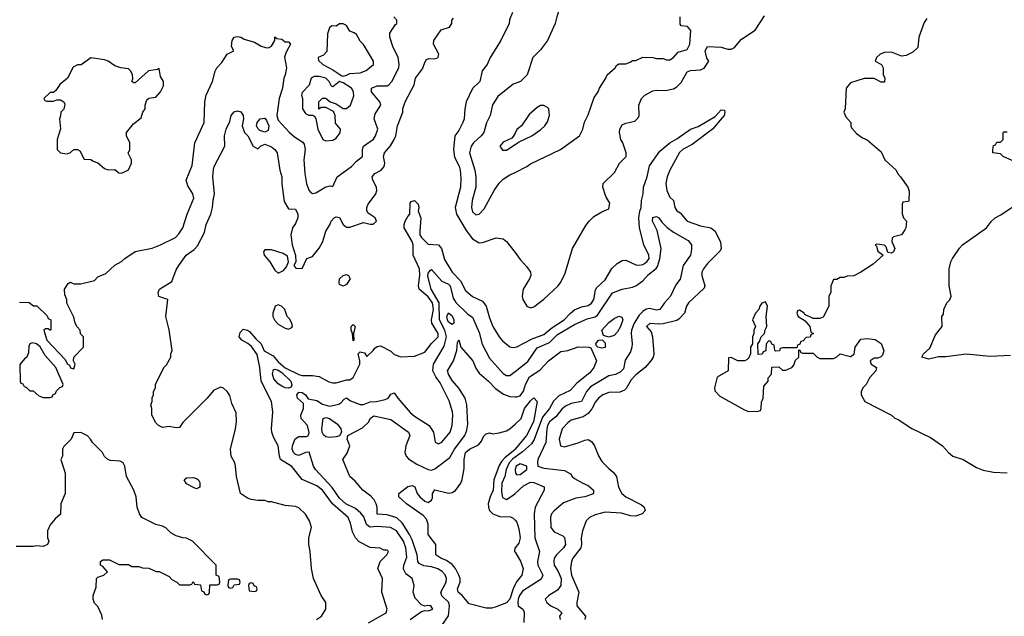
# Model space of a CAD drawing. Header units: inches. Extents: x 2348352 to 2479776, y 460422 to 613655.
# Tile 307 of 590: x 2387091 to 2392873, y 576069 to 579573. Entities that reach past the tile are written whole.
import ezdxf

# ---------------------------------------------------------------- set-up
doc = ezdxf.new("R2010")
doc.units = ezdxf.units.IN
doc.header["$MEASUREMENT"] = 0
doc.layers.add('C3587', color=7, linetype='Continuous')
doc.layers.add('C3597', color=7, linetype='Continuous')

msp = doc.modelspace()

# ---------------------------------------------------------------- linework, layer by layer
at = {"layer": 'C3587', "color": 4}
for points, elevation in [([(2387090, 577914), (2387147.3, 577912.7), (2387172.7, 577892.7), (2387191.6, 577891.6), (2387252.7, 577832.7), (2387258, 577818), (2387274, 577810), (2387274, 577750), (2387268.4, 577748.4), (2387258, 577758), (2387242, 577758), (2387234, 577750), (2387251, 577690), (2387357.5, 577577.5), (2387370, 577552), (2387383.5, 577543.5), (2387390, 577527.3), (2387410, 577522), (2387418, 577550), (2387408, 577570), (2387408.4, 577591.6), (2387466, 577650), (2387466, 577710), (2387448.4, 577728.4), (2387446, 577750), (2387428.4, 577768.4), (2387418, 577790), (2387410, 577826), (2387368.4, 577908.4), (2387368, 577930), (2387356.4, 577956.4), (2387355.3, 577990), (2387376.4, 578023.6), (2387388.4, 578031.6), (2387410, 578022), (2387450, 578022), (2387530, 578042), (2387550, 578062), (2387598, 578082), (2387650, 578132), (2387690, 578152), (2387709.1, 578170.9), (2387770, 578211.3), (2387870, 578231), (2387918, 578250), (2388005.6, 578294.4), (2388025.6, 578314.4), (2388049.1, 578350.9), (2388074, 578430), (2388114.6, 578525.4), (2388108.7, 578550), (2388078, 578598), (2388069.3, 578630.7), (2388103.2, 578716.8), (2388119, 578850), (2388174, 578970), (2388179.3, 579090), (2388186.6, 579130), (2388222.7, 579210), (2388239, 579270), (2388248.7, 579290), (2388278, 579322), (2388309.2, 579370.8), (2388348, 579390), (2388334.6, 579414.6), (2388339.3, 579450), (2388350, 579471.3), (2388370, 579474.8), (2388390, 579471), (2388410, 579458.8), (2388470, 579440.5), (2388510, 579417.3), (2388534, 579410), (2388551.5, 579408.5), (2388570, 579418), (2388588.7, 579450), (2388590, 579472), (2388602, 579462), (2388630, 579458), (2388650, 579442), (2388670, 579442), (2388682, 579430), (2388656.9, 579383.1), (2388646.8, 579353.2), (2388657.3, 579290), (2388650.8, 579250), (2388642.8, 579230), (2388634.4, 579170), (2388614.9, 579110), (2388600.5, 579010), (2388610, 578982.8), (2388673, 578913), (2388704.2, 578884.2), (2388753.5, 578853.5), (2388761.3, 578841.3), (2388768.4, 578810), (2388759.1, 578750), (2388764.9, 578670), (2388775.5, 578610), (2388790, 578571.3), (2388799.8, 578559.8), (2388810, 578551.3), (2388830, 578556), (2388890, 578591.3), (2388916.9, 578596.9), (2388930, 578594), (2388955.3, 578650), (2389039, 578710), (2389070, 578742.8), (2389104, 578770), (2389104.5, 578810), (2389109.6, 578830.4), (2389169.5, 578870.5), (2389181.2, 578890), (2389195.1, 578930), (2389172, 578990), (2389179.6, 579020.4), (2389211.8, 579070), (2389207, 579090), (2389158, 579150), (2389157.2, 579170), (2389190, 579183.8), (2389250, 579184.9), (2389259, 579190), (2389276, 579210), (2389316.9, 579290), (2389319.7, 579310), (2389313, 579353), (2389285.2, 579410), (2389264, 579470), (2389265.6, 579494.4), (2389296.4, 579543.6), (2389306, 579550), (2389306, 579570), (2389288, 579590)], 108), ([(2389985.4, 579614.6), (2389967.5, 579572.5), (2389966, 579550), (2389916, 579450), (2389854.8, 579350), (2389837.3, 579310), (2389808.1, 579271.9), (2389794, 579210), (2389750.6, 579169.4), (2389714, 579090), (2389704.9, 579050), (2389700.7, 578990), (2389694, 578970), (2389670, 578922), (2389646.8, 578890), (2389639.1, 578810), (2389645.2, 578765.2), (2389671.9, 578711.9), (2389678, 578690), (2389682.5, 578642.5), (2389680.5, 578590), (2389648.4, 578470), (2389656.4, 578430), (2389714.1, 578334.1), (2389750, 578284.9), (2389790, 578262), (2389810, 578264), (2389890, 578291), (2389930, 578286), (2389950.6, 578270.6), (2390000, 578204.7)], 104), ([(2388834, 576050), (2388864, 576070), (2388889, 576110), (2388888.7, 576150), (2388862, 576190), (2388817.2, 576290), (2388805.2, 576350), (2388797.2, 576450), (2388789, 576490), (2388789, 576530), (2388805.2, 576590), (2388792.7, 576630), (2388770, 576668.7), (2388730, 576705.2), (2388710, 576712.7), (2388650, 576719), (2388570, 576742), (2388550, 576742), (2388530, 576748.7), (2388490, 576748.7), (2388450, 576755.3), (2388430, 576762), (2388388.7, 576790), (2388365.2, 576890), (2388359, 576950), (2388354, 576970), (2388334, 577010), (2388329, 577050), (2388359, 577170), (2388364, 577210), (2388363.1, 577263.1), (2388338, 577318), (2388324.7, 577364.7), (2388309.1, 577389.1), (2388288.9, 577408.9), (2388270, 577415.3), (2388230, 577395.3), (2388191.3, 577350), (2388050, 577208), (2388030, 577178), (2388010, 577175.3), (2387970, 577184), (2387930, 577178), (2387906, 577190), (2387890, 577206), (2387868, 577250), (2387868, 577290), (2387862, 577310), (2387868.7, 577330), (2387868.9, 577351.1), (2387878, 577370), (2387878, 577390), (2387888.4, 577411.6), (2387888.9, 577431.1), (2387938, 577530), (2387953.6, 577546.4), (2387978, 577590), (2387978, 577610), (2387986, 577630), (2387968.4, 577751.6), (2387949, 577830), (2387962, 577930), (2387907.9, 577947.9), (2387904.5, 577970), (2387912.3, 577990), (2387985.6, 578034.4), (2388010, 578104.7), (2388025.2, 578130), (2388069.4, 578190), (2388116.3, 578223.7), (2388135.6, 578244.4), (2388176.9, 578323.1), (2388187.3, 578370), (2388214.5, 578430), (2388224.5, 578470), (2388226.6, 578510), (2388235.1, 578550), (2388226, 578650), (2388230, 578694), (2388234, 578710), (2388295.3, 578830), (2388294, 578890), (2388304, 578930), (2388325.6, 578974.4), (2388334, 579010), (2388350, 579031.3), (2388370, 579038), (2388390, 579032), (2388402.8, 579010), (2388406, 578990), (2388398, 578950), (2388411.3, 578910), (2388431.3, 578890), (2388462, 578830), (2388490, 578814), (2388506, 578830), (2388530, 578842), (2388570, 578826), (2388590.5, 578810.5), (2388602.8, 578790), (2388618, 578690), (2388630.6, 578650.6), (2388630.5, 578609.5), (2388645.2, 578505.2), (2388670, 578462), (2388710, 578460.7), (2388723.7, 578430), (2388724.6, 578410), (2388710, 578376), (2388692.7, 578350), (2388684, 578310), (2388690.6, 578250.6), (2388711.3, 578188.7), (2388712, 578150), (2388702, 578130), (2388712.7, 578112.7), (2388750, 578112), (2388778, 578170), (2388810, 578182), (2388850, 578231.3), (2388872.3, 578270), (2388890, 578331.3), (2388912, 578368), (2388919.5, 578390), (2388939, 578410), (2388950, 578414.9), (2388970.3, 578410.3), (2388990.6, 578370.6), (2389010, 578354.8), (2389030, 578354.8), (2389110, 578381), (2389150, 578372), (2389167.3, 578372.7), (2389186, 578390), (2389178, 578410), (2389137.2, 578437.2), (2389129.3, 578450), (2389129.4, 578470), (2389138, 578490), (2389182.7, 578550), (2389189.3, 578570), (2389186, 578590), (2389165.2, 578630), (2389161.2, 578650), (2389177.2, 578670), (2389213.2, 578690), (2389232.3, 578710), (2389235.1, 578730), (2389227, 578770), (2389232.7, 578790), (2389268.3, 578831.7), (2389291.1, 578868.9), (2389299.6, 578890), (2389309.5, 578950.5), (2389342, 579030), (2389342, 579050), (2389355.3, 579090), (2389408.7, 579190), (2389415.3, 579230), (2389456, 579284), (2389470, 579322), (2389481.2, 579338.8), (2389494.6, 579345.4), (2389530, 579342.8), (2389549, 579351), (2389552.7, 579370), (2389522, 579430), (2389524, 579450), (2389566, 579514), (2389615.3, 579530), (2389628.7, 579550), (2389628.7, 579570), (2389638, 579582)], 104), ([(2390000, 579197.9), (2389990, 579194), (2389898.5, 579121.5), (2389867.5, 579072.5), (2389854.8, 579010), (2389833.2, 578966.8), (2389816.3, 578910), (2389800.7, 578890), (2389756.3, 578850), (2389742, 578830), (2389733, 578790), (2389763.8, 578690), (2389770.4, 578650), (2389770.4, 578589.6), (2389748, 578510), (2389744, 578470), (2389750, 578444.7), (2389770, 578426.8), (2389790, 578431.3), (2389818.4, 578461.6), (2389877.2, 578570), (2389907.2, 578612.8), (2389930, 578636), (2389970, 578661), (2390000, 578676)], 108), ([(2390000, 578906.3), (2389990, 578886), (2389982, 578878), (2389930, 578854), (2389911.3, 578830), (2389926.8, 578806.8), (2389950, 578806.8), (2390000, 578840)], 112), ([(2389139, 576030), (2389244, 576090), (2389249, 576110), (2389217.2, 576210), (2389221.2, 576290), (2389195.3, 576350), (2389208.7, 576390), (2389248, 576430), (2389258, 576450), (2389250, 576458), (2389230, 576458), (2389208.4, 576468.4), (2389150, 576473.2), (2389085.8, 576505.8), (2389062.7, 576530), (2389045.4, 576565.4), (2389034.8, 576614.8), (2389021.2, 576650), (2388928.9, 576728.9), (2388870, 576809.6), (2388835.3, 576835.3), (2388750, 576871.6), (2388688.5, 576948.5), (2388623.7, 576990), (2388616.9, 577010), (2388609.5, 577069.5), (2388581, 577121), (2388571.8, 577150), (2388569.7, 577170), (2388578, 577270), (2388569.4, 577330), (2388509.4, 577450), (2388501.6, 577530), (2388485.7, 577605.7), (2388452.6, 577652.6), (2388430.8, 577670.8), (2388395.6, 577690), (2388379.7, 577710), (2388385.3, 577734.7), (2388404.4, 577755.6), (2388430, 577750.2), (2388440.6, 577740.6), (2388477.5, 577697.5), (2388508.7, 577670), (2388527.6, 577627.6), (2388579.3, 577599.3), (2388610, 577562.4), (2388650, 577527.6), (2388730, 577488), (2388750, 577483), (2388810, 577484), (2388850, 577476.3), (2388906.3, 577446.3), (2388930, 577440.3), (2388950, 577440.4), (2389010, 577458), (2389030, 577458), (2389050, 577472), (2389088.7, 577550), (2389088.7, 577570), (2389078, 577610), (2389090, 577622), (2389116, 577616), (2389130, 577594), (2389168, 577630), (2389176.4, 577643.6), (2389190, 577654), (2389210, 577658), (2389270, 577626), (2389290, 577607.3), (2389330, 577593.4), (2389410, 577597.1), (2389470, 577620.5), (2389510, 577670.5), (2389549.6, 577710), (2389549.6, 577730), (2389511.2, 577790), (2389509.7, 577810), (2389521.6, 577870), (2389514.6, 577910), (2389490, 577945.7), (2389437.6, 577990), (2389433, 578010), (2389441.6, 578070), (2389439.8, 578110), (2389401.3, 578190), (2389402, 578250), (2389395.1, 578270), (2389349.6, 578350), (2389348.2, 578370), (2389354.7, 578390), (2389370, 578417.3), (2389382.7, 578430), (2389384.5, 578495.5), (2389390, 578504.7), (2389410, 578511.3), (2389431, 578490), (2389434.8, 578470), (2389431, 578450), (2389447.7, 578407.7), (2389440.3, 578330), (2389442, 578310), (2389450, 578294), (2389490, 578254.8), (2389550, 578250.8), (2389568.3, 578228.3), (2389585.1, 578165.1), (2389630, 578090.7), (2389679, 578039), (2389710, 577982.8), (2389750, 577947.7), (2389810, 577918.8), (2389830.4, 577890.4), (2389850, 577822), (2389870.7, 577770), (2389906.8, 577710), (2389926.2, 577686.2), (2389970, 577651), (2389990, 577646.8), (2390000, 577648.8)], 96), ([(2389384, 576050), (2389450, 576096), (2389470, 576102.8), (2389490, 576100.5), (2389517.2, 576110), (2389506, 576130), (2389487.3, 576132.7), (2389470, 576128), (2389450, 576135.3), (2389414.6, 576174.6), (2389402, 576210), (2389408, 576250), (2389395.3, 576290), (2389358, 576318), (2389345.6, 576345.6), (2389347.3, 576370), (2389364, 576416), (2389359.2, 576470), (2389345.1, 576510), (2389304.5, 576570), (2389268, 576590), (2389190, 576596.3), (2389150, 576592), (2389138.7, 576598.7), (2389128.6, 576608.6), (2389112.3, 576652.3), (2389094.6, 576674.6), (2389062.5, 576702.5), (2389006.6, 576730), (2388970, 576762), (2388925.9, 576825.9), (2388829.3, 576930), (2388816, 576950), (2388791.9, 577031.9), (2388770, 577031.8), (2388730, 577013.6), (2388710, 577018.4), (2388698.4, 577030), (2388691.5, 577050), (2388693, 577070), (2388709.7, 577110.3), (2388730, 577124.4), (2388774.8, 577125.2), (2388788, 577130), (2388792, 577148), (2388781.2, 577190), (2388745.2, 577230), (2388742.7, 577250), (2388758, 577290), (2388758.9, 577318.9), (2388723.6, 577350), (2388719.6, 577370), (2388730, 577384.9), (2388750, 577383.8), (2388770.3, 577370.3), (2388786, 577346), (2388835.3, 577335.3), (2388870, 577314), (2388910, 577302.8), (2388964.7, 577315.3), (2388978, 577322), (2388996.4, 577343.6), (2389010, 577351), (2389033.7, 577333.7), (2389090, 577313.4), (2389110, 577313.4), (2389150, 577328), (2389186, 577330), (2389238.4, 577341.6), (2389255.3, 577350), (2389270, 577374), (2389290, 577382), (2389311, 577350), (2389385.1, 577265.1), (2389410, 577244), (2389496, 577190), (2389521, 577150), (2389531.6, 577091.6), (2389550, 577082), (2389570, 577091.3), (2389619.5, 577150), (2389631.6, 577190), (2389635.6, 577250), (2389633.6, 577270), (2389613.6, 577333.6), (2389560.5, 577440.5), (2389535.1, 577475.1), (2389517, 577510), (2389520.7, 577550), (2389584.9, 577655.1), (2389597.2, 577710), (2389588.7, 577750), (2389556.8, 577810), (2389553.7, 577910), (2389506.9, 577990), (2389487.1, 578067.1), (2389490, 578084.7), (2389500.9, 578099.1), (2389510, 578106), (2389570, 578037.3), (2389610, 578018.8), (2389618.8, 578010), (2389637.1, 577937.1), (2389652.4, 577912.4), (2389723.4, 577843.4), (2389750, 577826), (2389790, 577736), (2389806.2, 577666.2), (2389850, 577584.7), (2389930, 577494.8), (2389950, 577484), (2389970, 577484), (2390000, 577507.2)], 92), ([(2389570, 576014.8), (2389609.5, 576070.5), (2389614.5, 576130), (2389612.3, 576150), (2389569.7, 576189.7), (2389564.2, 576210), (2389596.2, 576270), (2389598.4, 576290), (2389590, 576313.2), (2389572.7, 576332.7), (2389546.6, 576346.6), (2389510, 576358.9), (2389465.1, 576365.1), (2389438, 576378), (2389429.7, 576389.7), (2389424.7, 576430), (2389397, 576517), (2389381.3, 576550), (2389337.6, 576617.6), (2389306.9, 576646.9), (2389250, 576664.5), (2389190, 576669.3), (2389189.6, 576710), (2389185.1, 576730), (2389172.9, 576752.9), (2389154.3, 576774.3), (2389106, 576810), (2389062, 576862), (2389029.2, 576890), (2388988.7, 576990), (2389013.6, 577026.4), (2389029.5, 577070), (2389014, 577110), (2389018, 577130), (2389105.1, 577174.9), (2389141.2, 577210), (2389150, 577231), (2389170, 577246), (2389270, 577224), (2389374.8, 577150), (2389382, 577130), (2389358.4, 577070), (2389353.4, 577030), (2389360.7, 577010), (2389374.2, 576994.2), (2389422.6, 576962.6), (2389490, 576930.7), (2389510, 576926.8), (2389530, 576934.8), (2389618, 577002), (2389645.6, 577050), (2389705.2, 577130), (2389718, 577162), (2389723.2, 577196.8), (2389717.6, 577310), (2389707, 577350), (2389670, 577409.3), (2389630, 577454.5), (2389609.6, 577490), (2389603.6, 577510), (2389639.3, 577570), (2389659, 577630), (2389663.1, 577676.9), (2389670, 577692), (2389682, 577650), (2389753, 577570), (2389770, 577526.8), (2389790, 577496.3), (2389844, 577450), (2389885.8, 577405.8), (2389933, 577373), (2389970, 577360.7), (2390000, 577358.2)], 88), ([(2390000, 576254.7), (2389988.8, 576230), (2389970, 576169.5), (2389950, 576147.8), (2389890, 576123.5), (2389863.4, 576116.6), (2389830, 576115.6), (2389730, 576142), (2389689.4, 576190), (2389666.6, 576210), (2389662.9, 576230), (2389678, 576270), (2389677.4, 576290), (2389669.7, 576310), (2389650, 576349.4), (2389630, 576373.3), (2389597.4, 576397.4), (2389564, 576410), (2389536, 576430), (2389535.1, 576490), (2389489.3, 576550), (2389489.3, 576610), (2389480.1, 576640.1), (2389461.2, 576661.2), (2389362, 576730), (2389318, 576770), (2389318, 576790), (2389370, 576831.3), (2389396.9, 576836.9), (2389412, 576830), (2389424.7, 576790), (2389441, 576770), (2389470, 576744.7), (2389490, 576738), (2389508.9, 576751.1), (2389514.6, 576765.4), (2389515.3, 576790), (2389529, 576811), (2389610, 576792.7), (2389630, 576796.4), (2389650, 576808.5), (2389681.3, 576850), (2389690, 576871.3), (2389702.3, 576937.7), (2389701.1, 576990), (2389710, 577030.7), (2389733.2, 577050), (2389785.1, 577074.9), (2389802.7, 577097.3), (2389815.1, 577124.9), (2389830, 577141), (2389850, 577146), (2389870, 577141), (2389907.1, 577147.1), (2389950, 577158), (2389970, 577170.6), (2390000, 577197.6)], 84), ([(2387578, 576050), (2387574.6, 576074.6), (2387550, 576126), (2387530, 576146), (2387522, 576170), (2387522, 576190), (2387540.4, 576239.6), (2387542, 576290), (2387550, 576298), (2387586, 576310), (2387606, 576330), (2387580.4, 576360.4), (2387566, 576370), (2387566, 576390), (2387580.4, 576399.6), (2387619.6, 576399.6), (2387672.7, 576372.7), (2387730, 576372), (2387750, 576362), (2387790, 576362), (2387812.7, 576352.7), (2387850, 576352), (2387892.7, 576332.7), (2387910, 576332), (2387970, 576302), (2387985.4, 576285.4), (2388014, 576270), (2388030, 576254), (2388090, 576254), (2388102, 576258), (2388110, 576274), (2388118, 576258), (2388152.7, 576252.7), (2388158, 576218), (2388172.7, 576212.7), (2388178, 576198), (2388190, 576194), (2388202, 576198), (2388206, 576210), (2388207.3, 576252.7), (2388250, 576254), (2388262, 576258), (2388266, 576270), (2388262, 576302), (2388246, 576310), (2388246, 576370), (2388106, 576510), (2388070, 576528), (2388048.9, 576528.9), (2388010, 576542), (2387979, 576559), (2387950, 576588), (2387930, 576598), (2387890, 576608), (2387809.3, 576649.3), (2387795.3, 576670), (2387782, 576710), (2387775.3, 576770), (2387762, 576810), (2387718, 576890), (2387708, 576950), (2387698, 576970), (2387680.4, 576980.4), (2387624.7, 576984.7), (2387608, 576990), (2387590, 577008), (2387578, 577030), (2387518, 577090), (2387508, 577110), (2387490, 577128), (2387450, 577148), (2387410, 577146), (2387394, 577110), (2387350, 577066), (2387342, 577050), (2387342, 577010), (2387332, 576990), (2387358, 576910), (2387358, 576790), (2387332, 576730), (2387331.6, 576668.4), (2387299.6, 576640.4), (2387270, 576606), (2387254, 576570), (2387254, 576530), (2387262, 576510), (2387254, 576490), (2387230, 576478), (2387190, 576482), (2387170, 576478), (2387070, 576478)], 108), ([(2390000, 577048.6), (2389940.6, 576999.4), (2389921.1, 576978.9), (2389906, 576954), (2389876.5, 576870), (2389872.4, 576810), (2389854.3, 576770), (2389843.1, 576730), (2389843.7, 576710), (2389850.3, 576690.3), (2389870.3, 576670.3), (2389910, 576654.4), (2389973.7, 576653.7), (2389990, 576644.7), (2390000, 576633.3)], 84), ([(2390000, 577003.3), (2389986.5, 576993.5), (2389965.2, 576970), (2389947.1, 576930), (2389939.6, 576890), (2389923.1, 576850), (2389920.7, 576800.7), (2389926.2, 576766.2), (2389950, 576754), (2389990, 576780.5), (2390000, 576789.5)], 88), ([(2390000, 576471.4), (2389998.8, 576470), (2389997.3, 576450), (2390000, 576445.8)], 84)]:
    msp.add_lwpolyline(points, dxfattribs=dict(at, elevation=elevation))
for points, elevation in [([(2388990, 579548), (2388970, 579548), (2388950, 579535.3), (2388923.6, 579536.4), (2388910, 579526), (2388898, 579490), (2388894.8, 579385.2), (2388875.3, 579364.7), (2388844.7, 579350), (2388846, 579334), (2388871.3, 579310), (2388930, 579278.8), (2388983.5, 579243.5), (2388990, 579241), (2389010, 579247.3), (2389030, 579256.3), (2389090, 579260.5), (2389126.3, 579273.7), (2389168.7, 579310), (2389168.7, 579330), (2389110, 579428), (2389090, 579446), (2389070, 579486), (2389056.4, 579496.4), (2389030, 579506), (2389010, 579538)], 112), ([(2387510, 579348), (2387452.7, 579307.3), (2387430, 579308), (2387405.4, 579294.6), (2387372, 579230), (2387327.1, 579192.9), (2387303.6, 579156.4), (2387290, 579146), (2387270, 579146), (2387234, 579110), (2387238, 579098), (2387250, 579094), (2387290, 579094), (2387310, 579102), (2387330, 579102), (2387351.1, 579091.1), (2387356, 579076), (2387350, 579048), (2387332, 579030), (2387331.3, 579008.7), (2387324.7, 578990), (2387331.3, 578931.3), (2387311, 578870), (2387312, 578810), (2387331.1, 578791.1), (2387370, 578784.7), (2387390, 578792), (2387409.3, 578810.7), (2387431.1, 578811.1), (2387443.6, 578803.6), (2387470, 578754), (2387510, 578752), (2387522, 578742), (2387550, 578732), (2387590, 578698), (2387610, 578692), (2387650, 578694), (2387672.7, 578672.7), (2387690, 578672), (2387710, 578682), (2387730, 578692), (2387748.7, 578730), (2387748, 578750), (2387728.9, 578788.9), (2387738, 578810), (2387738, 578850), (2387718, 578890), (2387718, 578910), (2387759, 578961), (2387804, 578996), (2387815.3, 579030), (2387828, 579050), (2387828.7, 579070), (2387838, 579102), (2387848.9, 579111.1), (2387890, 579118), (2387918, 579150), (2387936.4, 579183.6), (2387935.3, 579210), (2387919, 579239), (2387910, 579286), (2387899.8, 579280.2), (2387848, 579272), (2387770, 579202), (2387762, 579202), (2387749, 579209), (2387755.3, 579224.7), (2387754, 579250), (2387744, 579270), (2387730, 579284), (2387686, 579290), (2387650, 579301.2), (2387610, 579329), (2387590, 579337.2)], 112), ([(2388850, 579239.3), (2388820.7, 579239.3), (2388802, 579230), (2388790.9, 579189.1), (2388750, 579146), (2388746, 579130), (2388752, 579110), (2388752, 579050), (2388770, 579022), (2388790, 579012), (2388812, 579012), (2388824.7, 579004.7), (2388831.1, 578991.1), (2388842.8, 578930), (2388872, 578870), (2388890, 578861), (2388930, 578864.7), (2388950, 578878), (2388972.5, 578907.5), (2388975.3, 578930), (2388945.6, 578965.6), (2388944, 579010), (2388933.6, 579033.6), (2388890, 579058), (2388862, 579058), (2388847.3, 579047.3), (2388848, 579090), (2388870, 579111.3), (2388890, 579112), (2388914, 579090), (2388950, 579078), (2388990, 579052), (2389010, 579051.3), (2389034, 579070), (2389054.2, 579125.8), (2389052.3, 579150), (2389039.3, 579170), (2388990, 579202.7), (2388970, 579209), (2388930, 579178), (2388922, 579182), (2388909, 579210), (2388890, 579229)], 112), ([(2388530, 578912.3), (2388502.5, 578922.5), (2388492, 578932), (2388482.7, 578950), (2388485.2, 578970), (2388504, 578990), (2388530, 578994.8), (2388539.9, 578979.9), (2388554.6, 578950), (2388550, 578921.2)], 104), ([(2388530, 578222), (2388524, 578210), (2388526, 578190), (2388561, 578150), (2388590, 578102), (2388610, 578084.7), (2388640.4, 578099.6), (2388659, 578121), (2388669, 578150), (2388664, 578184), (2388639.5, 578199.5), (2388570, 578221.2)], 104), ([(2388990, 578008.7), (2388970, 578018), (2388966.6, 578030), (2388969.5, 578050), (2388990, 578070.8), (2389010, 578076), (2389022, 578070), (2389032, 578050), (2389010, 578018)], 96), ([(2388610, 577899), (2388592, 577890), (2388578.8, 577850), (2388578.8, 577830), (2388590, 577806), (2388610, 577784), (2388650, 577762), (2388670, 577756), (2388690, 577764.7), (2388693.2, 577770), (2388689, 577790), (2388675.5, 577815.5), (2388662, 577830), (2388648, 577870), (2388628, 577890)], 104), ([(2389630, 577782), (2389610, 577796), (2389603.5, 577810), (2389600.5, 577830), (2389610, 577850.4), (2389630, 577833), (2389640.4, 577810), (2389640.7, 577790)], 88), ([(2389050, 577686), (2389046, 577730), (2389038, 577750), (2389038, 577770), (2389050, 577782), (2389062, 577770), (2389052, 577730), (2389054, 577690)], 96), ([(2387165.4, 577674.6), (2387151.6, 577668.4), (2387145.4, 577654.6), (2387143.6, 577616.4), (2387134, 577590), (2387119.6, 577580.4), (2387092.7, 577547.3), (2387094, 577450), (2387098, 577438), (2387110, 577434), (2387118, 577418), (2387130, 577414), (2387150, 577394), (2387170, 577394), (2387203.6, 577363.6), (2387230, 577354), (2387270, 577354), (2387282, 577358), (2387286, 577370), (2387302, 577378), (2387307.3, 577392.7), (2387327.3, 577412.7), (2387342, 577418), (2387346, 577430), (2387304.5, 577530), (2387240.4, 577600.4), (2387212, 577652), (2387190, 577669)], 108), ([(2388670, 577408), (2388650, 577409.7), (2388630, 577419.7), (2388610, 577433.7), (2388583.5, 577463.5), (2388575.8, 577490), (2388582.3, 577517.7), (2388590, 577520.3), (2388610, 577514), (2388630, 577501.2), (2388682.6, 577450), (2388690, 577428), (2388685.8, 577414.2)], 92), ([(2388910, 577119.7), (2388890, 577123.6), (2388874.5, 577134.5), (2388866.6, 577150), (2388865.4, 577170), (2388873.2, 577230), (2388890, 577236.5), (2388910, 577230.3), (2388957, 577197), (2388976.4, 577170), (2388982, 577150), (2388970, 577129.3), (2388950, 577122.9)], 88), ([(2388130, 576818), (2388120.4, 576820.4), (2388070, 576846), (2388058, 576870), (2388070, 576882), (2388110, 576884.7), (2388130, 576878), (2388142, 576870), (2388150, 576854), (2388150, 576828)], 104), ([(2388370, 576286), (2388330, 576286), (2388318, 576282), (2388314, 576250), (2388318, 576238), (2388330, 576234), (2388342, 576238), (2388350, 576254), (2388382, 576258), (2388386, 576270), (2388382, 576282)], 108), ([(2388450, 576266), (2388438, 576262), (2388434, 576250), (2388438, 576218), (2388470, 576214), (2388482, 576218), (2388486, 576230), (2388482, 576242), (2388467.3, 576247.3), (2388462, 576262)], 108)]:
    msp.add_lwpolyline(points, close=True, dxfattribs=dict(at, elevation=elevation))
at = {"layer": 'C3597', "color": 4}
for points, elevation in [([(2390271.4, 580000), (2390290, 579974), (2390331.6, 579971.6), (2390356.9, 579956.9), (2390370, 579942), (2390391.1, 579891.1), (2390392, 579870), (2390391.3, 579850), (2390361, 579790), (2390350, 579738), (2390262, 579638), (2390244.7, 579590), (2390236, 579550), (2390191, 579450), (2390150, 579395.3), (2390104.7, 579350), (2390071.3, 579250), (2390031.3, 579210), (2390000, 579197.9)], 108), ([(2390000, 578204.7), (2390030, 578164.7), (2390070, 578122), (2390091.3, 578090), (2390092, 578070), (2390084.7, 578050), (2390047.3, 577990), (2390042.8, 577950), (2390046.8, 577930), (2390070, 577891.3), (2390090, 577881), (2390110, 577886.8), (2390170, 577931), (2390254, 578010), (2390270, 578032), (2390295.5, 578084.5), (2390337.2, 578230), (2390416.5, 578363.5), (2390435.3, 578390), (2390463.2, 578416.8), (2390510, 578444.7), (2390550, 578462), (2390556, 578496), (2390533.6, 578533.6), (2390515.3, 578590), (2390518, 578610), (2390584.1, 578675.9), (2390613.2, 578730), (2390653.2, 578770), (2390653.2, 578790), (2390632.7, 578850), (2390621.2, 578870), (2390614, 578910), (2390615.3, 578930), (2390630, 578956), (2390650, 578966), (2390703.1, 578976.9), (2390723.1, 578996.9), (2390728.7, 579010), (2390728, 579070), (2390742, 579110), (2390762, 579130), (2390810, 579154.8), (2390830, 579158.8), (2390883.1, 579156.9), (2390930, 579166), (2390950, 579178.8), (2390975.6, 579204.4), (2391010, 579267.3), (2391030, 579275.5), (2391090, 579278), (2391111.5, 579288.5), (2391139, 579330), (2391127.3, 579347.3), (2391117, 579390), (2391130, 579416), (2391210, 579410.8), (2391250, 579400.7), (2391270, 579400.7), (2391289.5, 579410.5), (2391330, 579458.8), (2391409.5, 579510.5), (2391464.2, 579595.8)], 104), ([(2390000, 578676), (2390070, 578711), (2390090, 578726), (2390268, 578810), (2390378, 578890), (2390398, 578930), (2390408.9, 578971.1), (2390430, 579014), (2390464.7, 579115.3), (2390488.7, 579150), (2390495.3, 579170), (2390534, 579230), (2390542, 579250), (2390588, 579290), (2390596.4, 579303.6), (2390610, 579314), (2390650, 579314), (2390676.4, 579323.6), (2390690, 579334), (2390710, 579334), (2390750, 579352), (2390808.4, 579351.6), (2390830, 579344.7), (2390870, 579344.7), (2390890, 579338), (2390910, 579338), (2390930, 579351.3), (2390957.2, 579382.8), (2391010, 579398), (2391026, 579430), (2391032.7, 579510), (2391012.3, 579532.3), (2390976.4, 579536.4), (2390970, 579546), (2390969.1, 579589.1)], 108), ([(2392419.1, 579580.9), (2392403.4, 579556.6), (2392370.8, 579470), (2392364.7, 579410), (2392337.1, 579382.9), (2392297.1, 579362.9), (2392270, 579359.3), (2392210, 579382), (2392170, 579379.5), (2392144.7, 579370), (2392122, 579350), (2392114, 579330), (2392152, 579310), (2392162, 579290), (2392162, 579250), (2392171.1, 579231.1), (2392170, 579206), (2392150, 579206), (2392110, 579228), (2392050, 579228), (2391970, 579202), (2391944.7, 579170), (2391938, 579050), (2391931.3, 579030), (2391942.8, 579002.8), (2391971.3, 578970), (2391971.3, 578950), (2391976.9, 578936.9), (2392004.5, 578904.5), (2392039.8, 578879.8), (2392067.1, 578867.1), (2392150, 578796), (2392171, 578750), (2392238, 578690), (2392247.3, 578667.3), (2392264.7, 578650), (2392306.8, 578590), (2392314.4, 578565.6), (2392312, 578510), (2392310, 578506), (2392278, 578502), (2392274, 578490), (2392272.7, 578432.7), (2392282, 578410), (2392298, 578390), (2392296, 578350), (2392290, 578338), (2392270, 578308.7), (2392222, 578298), (2392214, 578290), (2392212, 578270), (2392231, 578230), (2392222, 578210), (2392210, 578202), (2392190, 578206), (2392179, 578239), (2392170, 578248), (2392124.7, 578255.3), (2392114, 578250), (2392122, 578242), (2392130, 578214), (2392162, 578190), (2392103.5, 578136.5), (2392030.9, 578089.1), (2391990, 578068), (2391952.7, 578067.3), (2391930, 578058), (2391910, 578058), (2391890, 578046), (2391870, 578046), (2391854, 578010), (2391854, 577970), (2391842, 577950), (2391842, 577890), (2391810, 577826), (2391790, 577818), (2391750, 577818), (2391702, 577842), (2391698, 577850), (2391670, 577866), (2391658, 577862), (2391654, 577850), (2391662, 577830), (2391703.6, 577803.6), (2391731.6, 577771.6), (2391738, 577738), (2391752, 577730), (2391738, 577722), (2391732.7, 577707.3), (2391710, 577706), (2391692.7, 577687.3), (2391678, 577682), (2391672.7, 577667.3), (2391658, 577662), (2391654, 577646), (2391570, 577646), (2391558, 577642), (2391552.7, 577627.3), (2391530, 577626), (2391526, 577630), (2391522, 577662), (2391507.3, 577667.3), (2391502, 577682), (2391490, 577686), (2391474, 577670), (2391472.7, 577627.3), (2391458, 577622), (2391451.6, 577608.4), (2391427.3, 577607.3), (2391426, 577670), (2391436.4, 577683.6), (2391446, 577710), (2391466, 577730), (2391468.4, 577751.6), (2391478, 577770), (2391475.3, 577830), (2391482, 577890), (2391470, 577915.3), (2391450, 577908), (2391438, 577890), (2391432, 577870), (2391412, 577850), (2391394, 577810), (2391412, 577770), (2391402, 577750), (2391402, 577730), (2391394, 577710), (2391394, 577670), (2391382, 577650), (2391382, 577610), (2391372.7, 577587.3), (2391363.6, 577576.4), (2391349.1, 577569.1), (2391309, 577569), (2391270, 577588), (2391254, 577586), (2391252, 577510), (2391187.5, 577472.5), (2391172, 577410), (2391172.7, 577392.7), (2391202, 577362), (2391343.5, 577283.5), (2391370, 577271.3), (2391427.3, 577272.7), (2391442, 577278), (2391446, 577290), (2391447.3, 577327.3), (2391458, 577350), (2391460.4, 577419.6), (2391486, 577450), (2391486, 577470), (2391506, 577490), (2391507.3, 577532.7), (2391550, 577534), (2391570, 577514), (2391590, 577514), (2391626, 577530), (2391636.4, 577543.6), (2391647.3, 577572.7), (2391666, 577590), (2391666, 577634), (2391672.7, 577632.7), (2391678, 577618), (2391690, 577614), (2391750, 577614), (2391774, 577590), (2391790, 577582), (2391870, 577582), (2391890, 577592), (2391910, 577610.7), (2391970, 577594.8), (2391992.1, 577607.9), (2391997.2, 577650), (2392030, 577696), (2392070, 577700.7), (2392114, 577694), (2392150.8, 577670.8), (2392166.8, 577630), (2392157.1, 577602.9), (2392147.7, 577592.3), (2392130, 577585.2), (2392110, 577585.2), (2392086, 577570), (2392092, 577550), (2392122, 577530), (2392118, 577510), (2392082, 577470), (2392062, 577430), (2392042, 577410), (2392032.7, 577387.3), (2392032, 577370), (2392054, 577330), (2392211, 577251), (2392230, 577232), (2392250, 577224.7), (2392331.1, 577171.1), (2392439.8, 577119.8), (2392510.7, 577070.7), (2392546, 577030), (2392571.3, 577010), (2392631.3, 576990), (2392710, 576942.8), (2392750, 576926.8), (2392810, 576914.8), (2392890, 576910.8)], 104), ([(2390000, 578840), (2390024, 578856), (2390098, 578890), (2390152.5, 578927.5), (2390175.3, 578950), (2390190, 578974), (2390202, 579010), (2390198, 579050), (2390190, 579058), (2390170, 579068), (2390150, 579068), (2390130, 579058), (2390083.5, 579016.5), (2390038, 578950), (2390011.1, 578928.9), (2390000, 578906.3)], 112), ([(2390000, 577648.8), (2390010, 577650.8), (2390101.7, 577698.3), (2390170, 577723.7), (2390216.9, 577763.1), (2390289.6, 577810), (2390325.6, 577850), (2390350, 577868.5), (2390390, 577887.2), (2390430, 577894.9), (2390450, 577907.7), (2390463.6, 577930), (2390473.3, 577986.7), (2390480.5, 577999.5), (2390530, 578044.9), (2390568, 578112), (2390599.1, 578140.9), (2390630, 578158), (2390650, 578160.5), (2390710, 578132.7), (2390730, 578130.4), (2390750, 578134.9), (2390774.5, 578150), (2390787, 578170), (2390785.1, 578190), (2390756.9, 578250), (2390732, 578350), (2390727, 578410), (2390732.1, 578447.9), (2390741.2, 578470), (2390742.7, 578510), (2390752, 578550), (2390755.1, 578590), (2390777, 578650), (2390790, 578714.8), (2390850, 578800.5), (2390910, 578850.6), (2390950, 578872.7), (2391029.7, 578930.3), (2391075.2, 578944.8), (2391175.6, 579004.4), (2391210, 579044), (2391230, 579042), (2391232.4, 579030), (2391227.3, 579010), (2391159.1, 578930), (2391039.9, 578840.1), (2390987.6, 578812.4), (2390966.5, 578793.5), (2390910, 578689.2), (2390894.4, 578650), (2390885.5, 578610), (2390890.6, 578570), (2390910, 578531), (2390930.8, 578510), (2390938, 578470), (2390950.9, 578450.9), (2390970, 578438), (2391011.3, 578390), (2391090, 578363), (2391150.4, 578350.4), (2391174.8, 578330), (2391207.1, 578267.1), (2391211, 578230), (2391204.5, 578215.5), (2391130, 578140.9), (2391106, 578110), (2391097.1, 578090), (2391096.4, 578070), (2391115.5, 578010), (2391110, 577995.3), (2391018.8, 577910), (2391006.8, 577890), (2390994.8, 577850), (2390964.7, 577815.3), (2390950, 577807), (2390870, 577786.6), (2390843.7, 577783.7), (2390791.6, 577788.4), (2390772, 577770), (2390799.1, 577739.1), (2390807.7, 577710), (2390815.5, 577610), (2390810.7, 577590), (2390797.3, 577570), (2390764, 577530), (2390710, 577487), (2390682, 577458), (2390653.1, 577406.9), (2390642.8, 577397.2), (2390614.6, 577385.4), (2390550, 577382.9), (2390516, 577370), (2390491, 577350), (2390472.5, 577327.5), (2390451.9, 577288.1), (2390430, 577259.3), (2390399.3, 577240.7), (2390330, 577220.9), (2390310, 577206), (2390276.3, 577170), (2390259.1, 577110), (2390266.8, 577070), (2390290, 577064), (2390370, 577086.8), (2390410, 577104), (2390430, 577106.8), (2390450, 577096), (2390466.8, 577070), (2390490, 577012), (2390510, 576978), (2390550, 576936), (2390575.9, 576915.9), (2390596, 576890), (2390607.9, 576827.9), (2390627.3, 576790), (2390651, 576770), (2390743.4, 576723.4), (2390758.8, 576710), (2390764, 576690), (2390746.8, 576670), (2390710, 576656.9), (2390678.7, 576658.7), (2390625.5, 576674.5), (2390530, 576681.2), (2390470, 576665.2), (2390438, 576650), (2390418.8, 576630), (2390396.3, 576570), (2390388, 576530), (2390390.6, 576490.6), (2390386, 576470), (2390340.5, 576410), (2390332.7, 576390), (2390326.4, 576350), (2390332.7, 576310), (2390374, 576210), (2390362.8, 576150), (2390364, 576130), (2390414, 576070), (2390410.8, 576050)], 96), ([(2392923.2, 578743.2), (2392866, 578770), (2392850, 578786), (2392806, 578790), (2392806, 578810), (2392810, 578834), (2392822, 578838), (2392830, 578854), (2392850, 578854), (2392866, 578870), (2392866, 578910), (2392870, 578914), (2392890, 578914)], 104), ([(2392910, 577600.9), (2392790, 577594), (2392650, 577609.3), (2392530, 577592.7), (2392487.5, 577592.5), (2392430, 577579), (2392388.7, 577590), (2392398, 577610), (2392435.5, 577644.5), (2392470, 577722), (2392508, 577770), (2392506, 577830), (2392516.4, 577843.6), (2392518, 577870), (2392535.3, 577910), (2392552.5, 577927.5), (2392561.2, 577950), (2392549.2, 578010), (2392548.7, 578110), (2392559, 578150), (2392569, 578170), (2392610, 578231.3), (2392628.7, 578250), (2392769.2, 578350), (2392797.2, 578390), (2392819, 578410), (2392853.8, 578426.2), (2392936.6, 578483.4)], 104), ([(2390000, 577507.2), (2390074.9, 577565.1), (2390130, 577645.5), (2390203.5, 577676.5), (2390250, 577723.8), (2390350, 577782), (2390423.5, 577816.5), (2390470, 577828.4), (2390483.5, 577836.5), (2390572.1, 577967.9), (2390630, 577990.7), (2390690, 578002), (2390708.7, 578010), (2390750, 578038.8), (2390784.2, 578075.8), (2390828.5, 578111.5), (2390837, 578123), (2390850.9, 578169.1), (2390858.7, 578230), (2390835.5, 578335.5), (2390807.3, 578390), (2390810, 578410.7), (2390830, 578417.3), (2390844.7, 578410), (2390863, 578383), (2390892.7, 578352.7), (2390930, 578324), (2391016.2, 578276.2), (2391035.5, 578250), (2391036.7, 578223.3), (2391030.5, 578189.5), (2390987.3, 578130), (2390970.6, 578049.4), (2390944.7, 578015.3), (2390913, 577950), (2390877.3, 577910), (2390851, 577870), (2390830, 577867.6), (2390790, 577876.2), (2390770, 577871.8), (2390750, 577859.6), (2390730, 577836.9), (2390699.5, 577790), (2390683.8, 577750), (2390681.6, 577730), (2390688.2, 577670), (2390686, 577650), (2390677.3, 577622.7), (2390646.6, 577573.4), (2390637.4, 577522.6), (2390616.7, 577503.3), (2390590, 577489.6), (2390550, 577480.7), (2390444.2, 577415.8), (2390419.5, 577390), (2390390.2, 577329.8), (2390330, 577319.5), (2390297.3, 577302.7), (2390275.1, 577284.9), (2390239.4, 577240.6), (2390201.6, 577210), (2390190.4, 577190), (2390186.7, 577170), (2390181.3, 577090), (2390134.8, 576990), (2390131.3, 576971.3), (2390134, 576950), (2390170, 576938.8), (2390290, 576924.7), (2390326, 576906), (2390336, 576890), (2390350, 576878.8), (2390398, 576850), (2390430, 576837.3), (2390460.7, 576810), (2390461, 576790), (2390454.2, 576785.8), (2390410.3, 576769.7), (2390356.7, 576763.3), (2390285.2, 576734.8), (2390230, 576689), (2390214.8, 576670), (2390208.3, 576651.7), (2390211.3, 576590), (2390230, 576564.7), (2390281, 576541), (2390290, 576532), (2390296.3, 576490), (2390284, 576470), (2390244, 576430), (2390230.7, 576410), (2390227.7, 576390), (2390230.6, 576370), (2390252.7, 576332.7), (2390270.2, 576290.2), (2390268.4, 576250), (2390250, 576222.7), (2390198, 576190), (2390178, 576170), (2390186, 576150), (2390210, 576130.8), (2390251, 576110), (2390274.8, 576090), (2390261, 576070), (2390266, 576050)], 92), ([(2390000, 577358.2), (2390010, 577357.3), (2390030, 577364), (2390050, 577391), (2390062, 577430), (2390084.4, 577475.6), (2390145.6, 577514.4), (2390197.2, 577570), (2390270, 577624.4), (2390310, 577630.7), (2390370, 577650.8), (2390434, 577650), (2390445.4, 577645.4), (2390478, 577570), (2390463.8, 577530), (2390440.3, 577499.7), (2390362.7, 577437.3), (2390324.7, 577395.3), (2390256.7, 577363.3), (2390226.9, 577333.1), (2390203.1, 577290), (2390162.1, 577237.9), (2390112.4, 577107.6), (2390097.8, 577082.2), (2390044.5, 577035.5), (2390000, 577003.3)], 88), ([(2390000, 577197.6), (2390036, 577230), (2390056.2, 577290), (2390090, 577334), (2390110, 577351.3), (2390130.5, 577330), (2390108, 577210), (2390066.7, 577130), (2390001.7, 577050), (2390000, 577048.6)], 84), ([(2390000, 576789.5), (2390050, 576834.4), (2390090, 576856.4), (2390110, 576855.5), (2390172, 576830), (2390171.3, 576810), (2390119.1, 576710), (2390112.7, 576670), (2390115.8, 576530), (2390143.8, 576450), (2390132.2, 576390), (2390134, 576370), (2390163.8, 576310), (2390153.4, 576286.6), (2390043.8, 576216.2), (2390026.3, 576190), (2390018, 576170), (2390016.4, 576150), (2390019.1, 576130), (2390046, 576110), (2390053.2, 576093.2), (2390052.2, 576032.2)], 88), ([(2390000, 576633.3), (2390010, 576622), (2390022.5, 576582.5), (2390030.5, 576530), (2390022, 576498), (2390000, 576471.4)], 84), ([(2390000, 576445.8), (2390033.2, 576393.2), (2390047.7, 576350), (2390040.5, 576310), (2390007.9, 576272.1), (2390000, 576254.7)], 84)]:
    msp.add_lwpolyline(points, dxfattribs=dict(at, elevation=elevation))
for points, elevation in [([(2390550, 577708.7), (2390519, 577719), (2390509.2, 577750), (2390550, 577794.9), (2390581.7, 577818.3), (2390610, 577830.7), (2390626.4, 577826.4), (2390633, 577810), (2390618.7, 577770), (2390601.2, 577738.8), (2390581.7, 577718.3)], 88), ([(2390510, 577644), (2390486, 577650), (2390478, 577658), (2390475.3, 577670), (2390490, 577691), (2390512, 577692), (2390530, 577674), (2390530, 577648)], 88), ([(2390030, 576963.7), (2390006, 576950), (2390000.5, 576930), (2390002, 576910), (2390010, 576898.8), (2390030, 576902), (2390069, 576930), (2390068.7, 576950)], 92)]:
    msp.add_lwpolyline(points, close=True, dxfattribs=dict(at, elevation=elevation))

doc.saveas('drawing.dxf')
